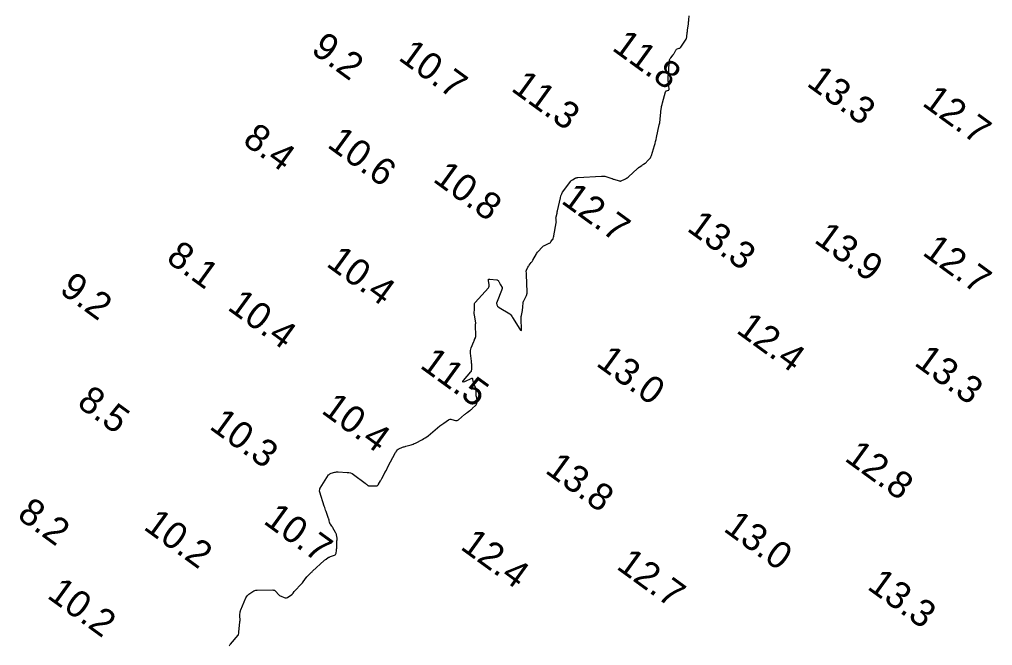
# Model space of a CAD drawing. Extents: x 815352 to 820877, y 582403 to 597439.
# Drawn here: x 818040.2 to 818220.4, y 586372 to 586487.8 of the extents above; entities that cross this region are included whole.
import ezdxf

# ---------------------------------------------------------------- set-up
doc = ezdxf.new("R2010")
doc.units = 0
doc.layers.add('V-CONT-EL12', color=7, linetype='Continuous')
doc.layers.add('V-TOPO-SOUN', color=7, linetype='Continuous')

msp = doc.modelspace()

# ---------------------------------------------------------------- linework, layer by layer
at = {"layer": 'V-CONT-EL12'}
msp.add_lwpolyline([(818079, 586371.88), (818079.06, 586371.97), (818079.13, 586372.06), (818079.2, 586372.15), (818079.27, 586372.23), (818080.67, 586373.87), (818080.7, 586373.9), (818080.72, 586373.94), (818080.73, 586373.98), (818080.74, 586374.02), (818080.78, 586374.25), (818080.78, 586374.26), (818080.78, 586374.28), (818080.78, 586374.29), (818080.78, 586374.31), (818080.77, 586374.37), (818080.77, 586374.38), (818080.76, 586374.4), (818080.76, 586374.41), (818080.77, 586374.43), (818081, 586376.37), (818081.01, 586376.41), (818081.01, 586376.45), (818081.01, 586376.49), (818081.02, 586376.52), (818081.04, 586376.67), (818081.05, 586376.71), (818081.05, 586376.75), (818081.05, 586376.78), (818081.04, 586376.82), (818080.99, 586377.28), (818080.98, 586377.37), (818080.98, 586377.46), (818080.98, 586377.55), (818080.98, 586377.64), (818081.04, 586378.13), (818081.05, 586378.23), (818081.08, 586378.34), (818081.11, 586378.45), (818081.15, 586378.55), (818082.12, 586380.77), (818082.22, 586380.97), (818082.35, 586381.14), (818082.49, 586381.3), (818082.66, 586381.44), (818083.37, 586381.96), (818083.56, 586382.07), (818083.75, 586382.15), (818083.96, 586382.2), (818084.18, 586382.22), (818087.07, 586382.24), (818087.24, 586382.23), (818087.39, 586382.18), (818087.53, 586382.1), (818087.65, 586381.98), (818088.12, 586381.43), (818088.23, 586381.32), (818088.35, 586381.22), (818088.48, 586381.14), (818088.63, 586381.07), (818089.22, 586380.82), (818089.36, 586380.77), (818089.51, 586380.77), (818089.65, 586380.8), (818089.78, 586380.87), (818090.64, 586381.43), (818090.7, 586381.48), (818090.77, 586381.54), (818090.82, 586381.6), (818090.87, 586381.67), (818091.06, 586381.96), (818091.11, 586382.03), (818091.16, 586382.1), (818091.22, 586382.16), (818091.28, 586382.23), (818092.2, 586383.16), (818092.33, 586383.29), (818092.46, 586383.43), (818092.58, 586383.57), (818092.69, 586383.72), (818093.34, 586384.58), (818093.35, 586384.6), (818093.37, 586384.62), (818093.38, 586384.64), (818093.4, 586384.66), (818093.45, 586384.74), (818093.47, 586384.76), (818093.48, 586384.78), (818093.5, 586384.79), (818093.52, 586384.81), (818094.06, 586385.33), (818094.16, 586385.42), (818094.25, 586385.51), (818094.35, 586385.6), (818094.45, 586385.69), (818096.6, 586387.67), (818096.69, 586387.75), (818096.78, 586387.82), (818096.87, 586387.89), (818096.97, 586387.96), (818097.36, 586388.22), (818097.46, 586388.28), (818097.56, 586388.33), (818097.67, 586388.38), (818097.78, 586388.42), (818098.51, 586388.67), (818098.63, 586388.73), (818098.71, 586388.8), (818098.77, 586388.9), (818098.8, 586389.02), (818098.88, 586389.56), (818098.89, 586389.69), (818098.91, 586389.82), (818098.92, 586389.96), (818098.92, 586390.09), (818098.97, 586391.29), (818098.97, 586391.33), (818098.97, 586391.38), (818098.98, 586391.42), (818098.98, 586391.47), (818099.01, 586391.65), (818099.02, 586391.69), (818099.02, 586391.74), (818099.01, 586391.78), (818099.01, 586391.83), (818098.89, 586392.42), (818098.87, 586392.54), (818098.83, 586392.65), (818098.79, 586392.75), (818098.73, 586392.85), (818098.23, 586393.72), (818098.18, 586393.81), (818098.12, 586393.89), (818098.07, 586393.98), (818098.01, 586394.06), (818097.76, 586394.41), (818097.71, 586394.49), (818097.67, 586394.57), (818097.64, 586394.66), (818097.61, 586394.75), (818097.53, 586395.12), (818097.51, 586395.21), (818097.48, 586395.3), (818097.46, 586395.39), (818097.43, 586395.48), (818096.96, 586396.78), (818096.87, 586397.03), (818096.79, 586397.27), (818096.7, 586397.52), (818096.62, 586397.77), (818095.79, 586400.37), (818095.77, 586400.43), (818095.76, 586400.49), (818095.76, 586400.55), (818095.76, 586400.61), (818095.77, 586400.86), (818095.78, 586400.92), (818095.79, 586400.98), (818095.81, 586401.03), (818095.84, 586401.08), (818097.42, 586403.52), (818097.52, 586403.64), (818097.64, 586403.74), (818097.77, 586403.82), (818097.92, 586403.87), (818098.57, 586404.03), (818098.73, 586404.06), (818098.89, 586404.08), (818099.05, 586404.09), (818099.22, 586404.09), (818100.86, 586404.01), (818101.18, 586403.98), (818101.48, 586403.89), (818101.77, 586403.77), (818102.04, 586403.59), (818104.21, 586401.98), (818104.27, 586401.94), (818104.32, 586401.9), (818104.38, 586401.85), (818104.43, 586401.81), (818104.64, 586401.62), (818104.7, 586401.58), (818104.76, 586401.55), (818104.82, 586401.53), (818104.89, 586401.53), (818105.68, 586401.5), (818105.74, 586401.5), (818105.8, 586401.5), (818105.87, 586401.5), (818105.93, 586401.5), (818106.24, 586401.51), (818106.27, 586401.51), (818106.3, 586401.52), (818106.33, 586401.52), (818106.36, 586401.53), (818106.48, 586401.57), (818106.51, 586401.58), (818106.53, 586401.6), (818106.55, 586401.61), (818106.56, 586401.63), (818106.62, 586401.72), (818106.64, 586401.74), (818106.65, 586401.76), (818106.66, 586401.79), (818106.68, 586401.81), (818107.03, 586402.43), (818107.1, 586402.54), (818107.16, 586402.65), (818107.22, 586402.76), (818107.28, 586402.88), (818107.81, 586403.93), (818107.83, 586403.97), (818107.85, 586404), (818107.88, 586404.04), (818107.9, 586404.07), (818108.03, 586404.25), (818108.04, 586404.27), (818108.05, 586404.28), (818108.06, 586404.3), (818108.07, 586404.31), (818108.1, 586404.37), (818108.11, 586404.39), (818108.12, 586404.41), (818108.13, 586404.42), (818108.14, 586404.44), (818108.3, 586404.78), (818108.33, 586404.84), (818108.36, 586404.9), (818108.39, 586404.96), (818108.42, 586405.02), (818109.84, 586407.69), (818109.88, 586407.75), (818109.92, 586407.82), (818109.96, 586407.88), (818110, 586407.94), (818110.19, 586408.19), (818110.24, 586408.24), (818110.3, 586408.29), (818110.36, 586408.33), (818110.43, 586408.37), (818111.14, 586408.65), (818111.28, 586408.71), (818111.43, 586408.76), (818111.58, 586408.81), (818111.72, 586408.85), (818112.69, 586409.11), (818112.9, 586409.18), (818113.1, 586409.25), (818113.3, 586409.33), (818113.5, 586409.43), (818114.79, 586410.1), (818115.07, 586410.25), (818115.33, 586410.42), (818115.59, 586410.6), (818115.84, 586410.79), (818118.05, 586412.6), (818118.23, 586412.74), (818118.41, 586412.88), (818118.59, 586413.01), (818118.78, 586413.14), (818119.62, 586413.71), (818119.77, 586413.79), (818119.92, 586413.83), (818120.08, 586413.84), (818120.24, 586413.81), (818120.91, 586413.61), (818121.08, 586413.58), (818121.23, 586413.6), (818121.38, 586413.65), (818121.51, 586413.75), (818122.59, 586414.7), (818122.71, 586414.8), (818122.83, 586414.9), (818122.95, 586414.99), (818123.07, 586415.08), (818123.57, 586415.43), (818123.69, 586415.52), (818123.81, 586415.62), (818123.93, 586415.72), (818124.04, 586415.82), (818124.67, 586416.42), (818124.76, 586416.52), (818124.82, 586416.62), (818124.85, 586416.73), (818124.87, 586416.85), (818124.91, 586417.42), (818124.91, 586417.51), (818124.9, 586417.61), (818124.89, 586417.7), (818124.87, 586417.8), (818124.77, 586418.17), (818124.75, 586418.26), (818124.74, 586418.35), (818124.73, 586418.45), (818124.73, 586418.55), (818124.77, 586419.12), (818124.77, 586419.25), (818124.75, 586419.37), (818124.72, 586419.49), (818124.68, 586419.61), (818124.33, 586420.41), (818124.29, 586420.51), (818124.25, 586420.61), (818124.23, 586420.72), (818124.21, 586420.82), (818124.14, 586421.25), (818124.12, 586421.33), (818124.07, 586421.38), (818124, 586421.4), (818123.91, 586421.37), (818122.57, 586420.79), (818122.37, 586420.72), (818122.27, 586420.74), (818122.29, 586420.83), (818122.41, 586421), (818123.76, 586422.62), (818123.86, 586422.76), (818123.92, 586422.9), (818123.96, 586423.05), (818123.96, 586423.22), (818123.94, 586423.89), (818123.93, 586424.06), (818123.92, 586424.23), (818123.9, 586424.39), (818123.88, 586424.56), (818123.69, 586426.09), (818123.68, 586426.34), (818123.7, 586426.58), (818123.74, 586426.81), (818123.82, 586427.04), (818124.32, 586428.24), (818124.36, 586428.33), (818124.4, 586428.42), (818124.44, 586428.5), (818124.47, 586428.59), (818124.63, 586428.93), (818124.66, 586429.02), (818124.68, 586429.11), (818124.7, 586429.2), (818124.7, 586429.29), (818124.61, 586431.25), (818124.61, 586431.29), (818124.61, 586431.32), (818124.62, 586431.34), (818124.62, 586431.37), (818124.66, 586431.49), (818124.67, 586431.52), (818124.67, 586431.55), (818124.67, 586431.58), (818124.67, 586431.61), (818124.43, 586433.16), (818124.41, 586433.27), (818124.4, 586433.38), (818124.4, 586433.5), (818124.41, 586433.61), (818124.45, 586434.07), (818124.46, 586434.19), (818124.46, 586434.3), (818124.46, 586434.41), (818124.45, 586434.53), (818124.42, 586435.03), (818124.42, 586435.15), (818124.45, 586435.26), (818124.5, 586435.36), (818124.57, 586435.45), (818127.01, 586438.17), (818127.11, 586438.3), (818127.17, 586438.45), (818127.19, 586438.61), (818127.18, 586438.78), (818127.03, 586439.48), (818127.02, 586439.63), (818127.06, 586439.74), (818127.16, 586439.79), (818127.31, 586439.79), (818128.56, 586439.66), (818128.6, 586439.65), (818128.64, 586439.64), (818128.67, 586439.62), (818128.71, 586439.59), (818128.84, 586439.49), (818128.87, 586439.46), (818128.9, 586439.43), (818128.92, 586439.39), (818128.94, 586439.36), (818129.12, 586438.98), (818129.16, 586438.91), (818129.2, 586438.83), (818129.24, 586438.76), (818129.28, 586438.69), (818129.54, 586438.25), (818129.56, 586438.21), (818129.57, 586438.16), (818129.57, 586438.11), (818129.56, 586438.06), (818129.5, 586437.86), (818129.48, 586437.81), (818129.47, 586437.76), (818129.45, 586437.71), (818129.43, 586437.66), (818128.63, 586435.64), (818128.54, 586435.31), (818128.58, 586435.01), (818128.73, 586434.76), (818128.99, 586434.54), (818130.97, 586433.33), (818131.03, 586433.29), (818131.08, 586433.25), (818131.13, 586433.2), (818131.18, 586433.15), (818131.35, 586432.92), (818131.39, 586432.86), (818131.43, 586432.8), (818131.47, 586432.75), (818131.51, 586432.68), (818132.82, 586430.51), (818132.97, 586430.3), (818133.07, 586430.24), (818133.13, 586430.34), (818133.14, 586430.61), (818133.08, 586432.27), (818133.08, 586432.47), (818133.08, 586432.67), (818133.11, 586432.87), (818133.14, 586433.07), (818133.31, 586433.95), (818133.33, 586434.1), (818133.35, 586434.25), (818133.37, 586434.4), (818133.38, 586434.56), (818133.43, 586435.44), (818133.43, 586435.46), (818133.43, 586435.48), (818133.44, 586435.5), (818133.45, 586435.52), (818133.49, 586435.58), (818133.5, 586435.6), (818133.51, 586435.62), (818133.52, 586435.63), (818133.52, 586435.65), (818134.09, 586436.76), (818134.09, 586436.78), (818134.1, 586436.8), (818134.11, 586436.82), (818134.11, 586436.84), (818134.12, 586436.92), (818134.13, 586436.95), (818134.13, 586436.97), (818134.14, 586436.99), (818134.14, 586437.01), (818134.2, 586437.19), (818134.22, 586437.23), (818134.22, 586437.26), (818134.23, 586437.3), (818134.23, 586437.34), (818134.08, 586440.64), (818134.08, 586440.7), (818134.07, 586440.77), (818134.07, 586440.84), (818134.06, 586440.91), (818134.04, 586441.19), (818134.03, 586441.26), (818134.04, 586441.33), (818134.06, 586441.4), (818134.08, 586441.46), (818134.31, 586441.96), (818134.36, 586442.06), (818134.41, 586442.16), (818134.48, 586442.26), (818134.55, 586442.35), (818134.95, 586442.83), (818135.04, 586442.95), (818135.12, 586443.06), (818135.2, 586443.18), (818135.28, 586443.31), (818135.91, 586444.45), (818136.01, 586444.61), (818136.11, 586444.76), (818136.22, 586444.91), (818136.34, 586445.04), (818136.83, 586445.59), (818136.96, 586445.71), (818137.09, 586445.83), (818137.24, 586445.93), (818137.41, 586446.01), (818138.26, 586446.4), (818138.36, 586446.45), (818138.45, 586446.51), (818138.53, 586446.58), (818138.6, 586446.66), (818138.92, 586447.1), (818138.96, 586447.15), (818138.99, 586447.2), (818139.01, 586447.26), (818139.03, 586447.31), (818139.09, 586447.55), (818139.1, 586447.61), (818139.11, 586447.67), (818139.13, 586447.73), (818139.14, 586447.79), (818139.58, 586450.19), (818139.6, 586450.28), (818139.61, 586450.38), (818139.6, 586450.47), (818139.6, 586450.57), (818139.55, 586450.95), (818139.54, 586451.04), (818139.54, 586451.14), (818139.55, 586451.23), (818139.57, 586451.33), (818139.75, 586452.01), (818139.76, 586452.04), (818139.76, 586452.07), (818139.77, 586452.11), (818139.77, 586452.14), (818139.78, 586452.27), (818139.78, 586452.3), (818139.79, 586452.34), (818139.79, 586452.37), (818139.8, 586452.4), (818140.35, 586454.82), (818140.46, 586455.19), (818140.6, 586455.54), (818140.77, 586455.87), (818140.99, 586456.19), (818142.2, 586457.83), (818142.29, 586457.93), (818142.38, 586458.02), (818142.49, 586458.1), (818142.6, 586458.18), (818143.07, 586458.44), (818143.19, 586458.5), (818143.31, 586458.54), (818143.44, 586458.57), (818143.57, 586458.59), (818147.98, 586458.86), (818148.18, 586458.86), (818148.39, 586458.84), (818148.58, 586458.81), (818148.78, 586458.75), (818149.89, 586458.4), (818149.92, 586458.39), (818149.95, 586458.37), (818149.98, 586458.36), (818150.02, 586458.35), (818150.14, 586458.29), (818150.17, 586458.28), (818150.2, 586458.27), (818150.24, 586458.26), (818150.27, 586458.25), (818151.27, 586457.97), (818151.28, 586457.96), (818151.3, 586457.96), (818151.32, 586457.95), (818151.34, 586457.94), (818151.4, 586457.89), (818151.42, 586457.88), (818151.44, 586457.88), (818151.45, 586457.88), (818151.47, 586457.89), (818152.44, 586458.35), (818152.6, 586458.44), (818152.75, 586458.53), (818152.9, 586458.64), (818153.04, 586458.76), (818154.56, 586460.16), (818154.65, 586460.25), (818154.75, 586460.33), (818154.85, 586460.41), (818154.95, 586460.48), (818155.42, 586460.81), (818155.5, 586460.86), (818155.58, 586460.92), (818155.66, 586460.98), (818155.74, 586461.03), (818156.07, 586461.26), (818156.15, 586461.32), (818156.22, 586461.39), (818156.3, 586461.45), (818156.37, 586461.53), (818156.91, 586462.12), (818157.02, 586462.24), (818157.11, 586462.38), (818157.18, 586462.53), (818157.24, 586462.68), (818157.79, 586464.53), (818157.89, 586464.89), (818157.99, 586465.25), (818158.08, 586465.62), (818158.16, 586465.99), (818158.66, 586468.34), (818158.67, 586468.37), (818158.68, 586468.4), (818158.69, 586468.44), (818158.7, 586468.47), (818158.74, 586468.6), (818158.75, 586468.63), (818158.76, 586468.66), (818158.76, 586468.7), (818158.77, 586468.73), (818159.05, 586471.36), (818159.06, 586471.45), (818159.07, 586471.54), (818159.09, 586471.63), (818159.11, 586471.71), (818159.19, 586472.07), (818159.21, 586472.16), (818159.23, 586472.24), (818159.26, 586472.33), (818159.28, 586472.42), (818159.83, 586474.43), (818159.86, 586474.5), (818159.9, 586474.56), (818159.96, 586474.6), (818160.03, 586474.63), (818160.35, 586474.72), (818160.42, 586474.75), (818160.47, 586474.79), (818160.49, 586474.85), (818160.49, 586474.93), (818160.36, 586476.17), (818160.34, 586476.39), (818160.33, 586476.61), (818160.33, 586476.83), (818160.34, 586477.05), (818160.39, 586477.94), (818160.41, 586478.16), (818160.42, 586478.38), (818160.44, 586478.6), (818160.46, 586478.83), (818160.57, 586480.22), (818160.59, 586480.37), (818160.64, 586480.51), (818160.7, 586480.64), (818160.79, 586480.76), (818161.23, 586481.28), (818161.3, 586481.38), (818161.37, 586481.47), (818161.43, 586481.58), (818161.49, 586481.68), (818161.72, 586482.16), (818161.77, 586482.24), (818161.83, 586482.31), (818161.91, 586482.36), (818161.99, 586482.39), (818162.36, 586482.51), (818162.45, 586482.55), (818162.52, 586482.6), (818162.59, 586482.66), (818162.65, 586482.73), (818163.62, 586484.19), (818163.69, 586484.32), (818163.74, 586484.45), (818163.78, 586484.58), (818163.8, 586484.72), (818163.84, 586485.29), (818163.85, 586485.44), (818163.87, 586485.58), (818163.88, 586485.72), (818163.9, 586485.86), (818164.06, 586487.03), (818164.08, 586487.21), (818164.1, 586487.39), (818164.12, 586487.57), (818164.14, 586487.76), (818164.2, 586488.49)], dxfattribs=at)

# ---------------------------------------------------------------- texts
at = {"layer": 'V-TOPO-SOUN'}
for s, p in [('9.2', (818093.96, 586481.81)), ('11.8 ', (818149.72, 586482.29)), ('10.7 ', (818110.15, 586480.49)), ('11.3 ', (818131.02, 586474.78)), ('13.3 ', (818185.77, 586475.7)), ('12.7 ', (818207.16, 586472.06)), ('8.4', (818081.29, 586464.98)), ('10.6 ', (818096.97, 586464.34)), ('10.8 ', (818116.55, 586457.98)), ('12.7 ', (818140.3, 586453.98)), ('13.3 ', (818163.59, 586448.86)), ('13.9 ', (818187.15, 586446.73)), ('12.7 ', (818207.2, 586444.4)), ('8.1', (818067.13, 586443.19)), ('10.4 ', (818096.8, 586442.33)), ('9.2', (818047.37, 586437.39)), ('10.4 ', (818078.49, 586434.26)), ('12.4 ', (818172.72, 586430)), ('13.0 ', (818146.77, 586423.9)), ('13.3 ', (818205.69, 586423.99)), ('11.5 ', (818114.14, 586423.5)), ('8.5', (818050.61, 586416.39)), ('10.4 ', (818095.88, 586415.13)), ('10.3 ', (818075.14, 586412.21)), ('12.8 ', (818192.79, 586406.31)), ('13.8 ', (818137.32, 586404.08)), ('8.2', (818039.53, 586395.66)), ('10.2 ', (818062.94, 586393.61)), ('10.7 ', (818085.15, 586394.69)), ('13.0 ', (818170.36, 586393.29)), ('12.4 ', (818121.63, 586389.94)), ('12.7 ', (818150.54, 586386.29)), ('13.3 ', (818196.99, 586382.55)), ('10.2 ', (818045.09, 586380.91))]:
    msp.add_text(s, height=5, rotation=324, dxfattribs=at).set_placement(p)

doc.saveas('drawing.dxf')
